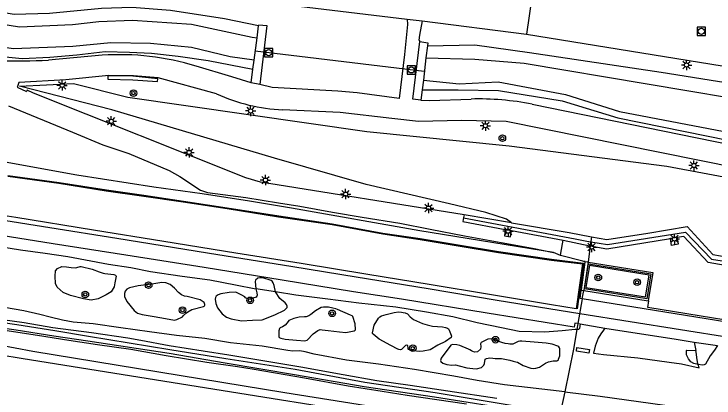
# Model space of a CAD drawing. Extents: x 131000 to 133013, y 393000 to 396501.
# Drawn here: x 132694.2 to 132779, y 394368.1 to 394414.6 of the extents above; entities that cross this region are included whole.
import ezdxf

# ---------------------------------------------------------------- set-up
doc = ezdxf.new("R2010")
doc.units = 0
for name, color, linetype in [('gg-afsc-muur', 7, 'Continuous'), ('gg-knt-BGT kruinlijn', 7, 'Continuous'), ('gg-knt-trap', 7, 'Continuous'), ('gg-knt-verharding', 7, 'Continuous'), ('gg-kntw-beschoeiing', 7, 'Continuous'), ('gg-kntw-bovenkant insteek waterloop', 7, 'Continuous'), ('gg-kntw-waterlijn', 7, 'Continuous'), ('gg-kwrk-duiker nz buis', 7, 'Continuous'), ('gt-symb-boom', 7, 'Continuous'), ('gt-symb-lichtmast', 7, 'Continuous'), ('gt-symb-rioolschacht', 7, 'Continuous'), ('gx-grn-maaiveld', 7, 'Continuous'), ('gx-knt-lijn weginrichtingselement', 7, 'Continuous')]:
    doc.layers.add(name, color=color, linetype=linetype)

# ---------------------------------------------------------------- blocks, each defined once
blk = doc.blocks.new('gt0-BOOM')
at = {"layer": 'gt-symb-boom'}
for radius in [0.4, 0.2]:
    blk.add_circle((0, 0), radius, dxfattribs=at)
blk = doc.blocks.new('gt0-RS')
at = {"layer": 'gt-symb-rioolschacht'}
blk.add_lwpolyline([(-0.5, -0.5), (0.5, -0.5), (0.5, 0.5), (-0.5, 0.5)], close=True, dxfattribs=at)
blk.add_circle((0, 0), 0.375, dxfattribs=at)
blk = doc.blocks.new('gt0-LMAST')
at = {"layer": 'gt-symb-lichtmast'}
for p, q in [((-0.182, 0.173), (-0.447, 0.438)), ((-0.005, 0.246), (-0.005, 0.621)), ((0.172, 0.173), (0.437, 0.438)), ((-0.255, -0.004), (-0.63, -0.004)), ((-0.182, -0.181), (-0.447, -0.446)), ((-0.005, -0.254), (-0.005, -0.629)), ((0.437, -0.446), (0.172, -0.181)), ((0.245, -0.004), (0.62, -0.004))]:
    blk.add_line(p, q, dxfattribs=at)
blk.add_circle((-0.005, -0.004), 0.25, dxfattribs=at)

msp = doc.modelspace()

# ---------------------------------------------------------------- linework, layer by layer
at = {"layer": 'gg-afsc-muur'}
for p, q in [((132723.634, 394411.708), (132723.815, 394413.126)), ((132723.288, 394408.996), (132723.634, 394411.708)), ((132744.29, 394410.734), (132744.085, 394409.266)), ((132744.085, 394409.266), (132743.773, 394406.551)), ((132723.149, 394407.903), (132723.288, 394408.996)), ((132722.929, 394406.251), (132723.149, 394407.903)), ((132743.773, 394406.551), (132743.634, 394405.409)), ((132723.978, 394406.056), (132722.929, 394406.251)), ((132743.634, 394405.409), (132743.482, 394404.166))]:
    msp.add_line(p, q, dxfattribs=at)
for points in [[(132723.815, 394413.126), (132723.84, 394413.28), (132724.806, 394413.177), (132723.978, 394406.056)], [(132743.482, 394404.166), (132742.499, 394404.282), (132743.326, 394411.228)], [(132743.326, 394411.228), (132744.333, 394411.091), (132744.29, 394410.734)], [(132711.586, 394406.404), (132711.63, 394406.749), (132708.62, 394407.043), (132705.586, 394407.083), (132705.574, 394406.705), (132708.6, 394406.611), (132711.586, 394406.404)]]:
    msp.add_lwpolyline(points, dxfattribs=at)
at = {"layer": 'gg-knt-BGT kruinlijn'}
for p, q in [((132725.878, 394380.952), (132723.484, 394381.321)), ((132777.177, 394371.754), (132777.049, 394372.185))]:
    msp.add_line(p, q, dxfattribs=at)
for points in [[(132691.44, 394386.63), (132694.998, 394386.044), (132697.98, 394385.653), (132700.753, 394385.259), (132705.658, 394384.309), (132708.346, 394383.896), (132710.728, 394383.42), (132714.581, 394382.866), (132717.923, 394382.431), (132721.041, 394381.804), (132723.484, 394381.321)], [(132779.366, 394374.463), (132779.018, 394373.908), (132778.5, 394373.223), (132777.911, 394372.213), (132777.843, 394372.158), (132777.748, 394372.121), (132777.582, 394372.103), (132777.049, 394372.185)], [(132764.358, 394373.552), (132765.594, 394373.374), (132769.717, 394372.974), (132773.538, 394372.462), (132775.038, 394372.249), (132777.177, 394371.754)]]:
    msp.add_lwpolyline(points, dxfattribs=at)
at = {"layer": 'gg-knt-trap'}
msp.add_line((132694.595, 394405.723), (132695.734, 394405.208), dxfattribs=at)
at = {"layer": 'gg-knt-verharding'}
for p, q in [((132756.952, 394417.042), (132756.27, 394412.138)), ((132741.823, 394413.956), (132743.612, 394413.758)), ((132743.612, 394413.758), (132756.27, 394412.138)), ((132704.905, 394409.587), (132698.381, 394408.999))]:
    msp.add_line(p, q, dxfattribs=at)
for points in [[(132648.661, 394423.028), (132713.38, 394417.161), (132722.659, 394416.239), (132741.823, 394413.956)], [(132741.823, 394413.956), (132741.838, 394413.306), (132741.481, 394409.673), (132740.848, 394404.333), (132735.748, 394405.044), (132733.41, 394405.219), (132725.484, 394405.67), (132723.978, 394406.056)], [(132743.612, 394413.758), (132743.31, 394412.028), (132743.241, 394411.39), (132743.309, 394411.365), (132743.285, 394411.227), (132743.326, 394411.228)], [(132756.27, 394412.138), (132786.906, 394407.192), (132794.904, 394405.566)], [(132722.929, 394406.251), (132720.599, 394406.968), (132716.253, 394408.273)], [(132718.739, 394404.922), (132711.667, 394406.857), (132708.688, 394407.095), (132705.692, 394407.149), (132700.511, 394406.602), (132694.8, 394406.289), (132694.636, 394405.818), (132694.595, 394405.723)], [(132696.594, 394404.984), (132695.795, 394405.345), (132695.734, 394405.208)], [(132743.482, 394404.166), (132744.519, 394404.09), (132749.553, 394404.284)], [(132756.941, 394403.657), (132796.896, 394395.521), (132802.19, 394394.454), (132805.369, 394393.78), (132808.545, 394393.136), (132826.637, 394389.701), (132831.638, 394389.21), (132834.94, 394388.86), (132835.946, 394388.778), (132836.487, 394388.985), (132836.978, 394389.5), (132837.019, 394389.664)], [(132865.663, 394378.909), (132853.247, 394381.846), (132835.819, 394386.154), (132830.683, 394386.716), (132823.933, 394387.538), (132809.987, 394390.225), (132753.803, 394401.581), (132748.384, 394401.705), (132743.189, 394401.574), (132739.946, 394401.92), (132733.721, 394402.646), (132726.734, 394402.993)]]:
    msp.add_lwpolyline(points, dxfattribs=at)
for centre, radius, start, end in [((132694.565, 394481.693), 72.794, 263.59698, 273.00487), ((132706.97, 394377.758), 31.895, 73.07876, 93.71136), ((132727.584, 394424.047), 21.071, 245.18131, 267.68903), ((132750.489, 394371.472), 32.826, 78.66438, 91.63379)]:
    msp.add_arc(centre, radius, start, end, dxfattribs=at)
at = {"layer": 'gg-kntw-beschoeiing'}
for p, q in [((132693.473, 394395.056), (132699.67, 394394.192)), ((132699.67, 394394.192), (132705.407, 394393.294)), ((132705.407, 394393.294), (132709.928, 394392.639)), ((132709.928, 394392.639), (132714.723, 394391.939)), ((132714.723, 394391.939), (132720.021, 394391.137)), ((132720.021, 394391.137), (132726.262, 394390.144)), ((132689.236, 394390.236), (132698.565, 394388.75)), ((132726.262, 394390.144), (132732.742, 394389.193)), ((132748.627, 394389.898), (132762.153, 394387.372)), ((132698.565, 394388.75), (132706.672, 394387.444)), ((132732.742, 394389.193), (132738.869, 394388.077)), ((132738.869, 394388.077), (132743.398, 394387.404)), ((132766.043, 394386.688), (132775.504, 394388.202)), ((132775.504, 394388.202), (132778.642, 394384.934)), ((132706.672, 394387.444), (132717.624, 394385.685)), ((132743.398, 394387.404), (132748.245, 394386.591)), ((132762.153, 394387.372), (132763.551, 394387.078)), ((132763.551, 394387.078), (132764.041, 394387.001)), ((132748.245, 394386.591), (132752.886, 394385.834)), ((132764.041, 394387.001), (132766.043, 394386.688)), ((132717.624, 394385.685), (132727.953, 394384.041)), ((132752.886, 394385.834), (132759.299, 394384.899)), ((132759.299, 394384.899), (132763.148, 394384.422)), ((132778.642, 394384.934), (132789.553, 394383.159)), ((132727.953, 394384.041), (132735.631, 394382.792)), ((132763.148, 394384.422), (132762.373, 394378.901)), ((132763.274, 394381.316), (132763.752, 394384.361)), ((132763.752, 394384.361), (132771.323, 394383.158)), ((132771.323, 394383.158), (132770.84, 394380.113)), ((132735.631, 394382.792), (132744.365, 394381.356)), ((132744.365, 394381.356), (132752.704, 394379.976)), ((132770.84, 394380.113), (132763.274, 394381.316)), ((132752.704, 394379.976), (132762.698, 394378.325)), ((132762.698, 394378.325), (132785.902, 394374.645))]:
    msp.add_line(p, q, dxfattribs=at)
at = {"layer": 'gg-kntw-bovenkant insteek waterloop'}
for points in [[(132723.815, 394413.126), (132719.715, 394413.976), (132713.159, 394414.981), (132708.496, 394415.379), (132704.825, 394415.254), (132698.515, 394414.625), (132694.218, 394414.498), (132690.884, 394415.064), (132687.302, 394415.998), (132682.597, 394417.438), (132675.946, 394418.599), (132665.433, 394419.602), (132652.496, 394420.783), (132647.256, 394421.303)], [(132646.712, 394415.95), (132650.631, 394415.562), (132661.714, 394414.721), (132663.55, 394413.19), (132664.787, 394412.422), (132666.722, 394411.873), (132670.746, 394411.383), (132675.053, 394411.693), (132679.814, 394411.746), (132684.499, 394411.19), (132687.747, 394410.505), (132692.775, 394409.413), (132695.187, 394409.184), (132698.574, 394409.356), (132701.825, 394409.619), (132705.246, 394410.02), (132708.187, 394409.963), (132710.849, 394409.83), (132714.087, 394409.49), (132717.706, 394408.936), (132723.149, 394407.903)], [(132744.29, 394410.734), (132750.003, 394410.844), (132756.632, 394409.911), (132772.554, 394407.519), (132786.214, 394405.369), (132795.481, 394403.164), (132804.848, 394399.553), (132807.002, 394398.709), (132811.628, 394398.445), (132816.074, 394399.043), (132818.597, 394399.021), (132826.837, 394397.265)], [(132743.634, 394405.409), (132747.974, 394405.388), (132752.884, 394405.3), (132760.583, 394404.053), (132767.304, 394402.009), (132796.922, 394396.019), (132802.227, 394394.791), (132805.35, 394393.943), (132808.556, 394393.261), (132811.696, 394393.148), (132816.665, 394394.045), (132817.892, 394393.956), (132819.097, 394393.356), (132820.807, 394391.844), (132822.66, 394390.908), (132825.637, 394390.546), (132828.74, 394390.858)]]:
    msp.add_lwpolyline(points, dxfattribs=at)
at = {"layer": 'gg-kntw-waterlijn'}
for points in [[(132647.083, 394419.596), (132657.625, 394418.886), (132668.38, 394417.88), (132680.72, 394416.491), (132684.896, 394415.38), (132689.611, 394413.864), (132694.898, 394413.027), (132701.304, 394413.285), (132704.47, 394413.661), (132708.57, 394413.81), (132715.7, 394413.328), (132723.054, 394411.782), (132723.634, 394411.708)], [(132723.288, 394408.996), (132720.383, 394409.41), (132715.705, 394410.511), (132710.761, 394411.02), (132705.924, 394411.08), (132701.323, 394410.632), (132694.154, 394410.35), (132690.46, 394410.901), (132685.852, 394411.888), (132680.391, 394412.766), (132671.967, 394412.486), (132668.079, 394412.71), (132665.74, 394413.247), (132664.61, 394413.858), (132662.257, 394415.595), (132661.021, 394415.883), (132655.182, 394416.204), (132648.205, 394417.076), (132646.84, 394417.214)], [(132744.085, 394409.266), (132750.019, 394409.107), (132755.956, 394408.627), (132785.747, 394403.634), (132795.528, 394401.44), (132804.033, 394398), (132807.253, 394397.086), (132811.252, 394396.827), (132816.245, 394397.671), (132818.216, 394397.558), (132826.171, 394395.909)], [(132743.773, 394406.551), (132748.098, 394406.143), (132752.838, 394406.384), (132760.974, 394404.839), (132767.528, 394402.795), (132797.105, 394397.125), (132802.552, 394395.809), (132805.259, 394394.99), (132808.986, 394394.445), (132811.592, 394394.326), (132817.418, 394395.115), (132818.459, 394395.02), (132819.921, 394394.03), (132821.647, 394392.575), (132823.646, 394391.741), (132825.26, 394391.555), (132828.607, 394392.032)]]:
    msp.add_lwpolyline(points, dxfattribs=at)
at = {"layer": 'gg-kwrk-duiker nz buis'}
msp.add_line((132743.874, 394407.61), (132723.43, 394410.069), dxfattribs=at)
at = {"layer": 'gx-grn-maaiveld'}
for p, q in [((132754.448, 394389.303), (132748.703, 394390.276)), ((132753.686, 394388.516), (132754.443, 394388.377)), ((132754.443, 394388.377), (132760.684, 394387.234)), ((132764.128, 394387.623), (132763.976, 394386.531)), ((132774.491, 394387.541), (132773.68, 394387.41)), ((132763.976, 394386.531), (132763.704, 394384.567)), ((132760.359, 394385.359), (132759.53, 394385.735)), ((132762.893, 394381.178), (132763.19, 394381.131)), ((132763.014, 394380.128), (132763.19, 394381.131)), ((132763.19, 394381.131), (132771.002, 394379.889)), ((132763.014, 394380.128), (132762.488, 394377.129)), ((132762.488, 394377.129), (132762.361, 394376.401)), ((132762.488, 394377.129), (132762.755, 394377.082)), ((132762.755, 394377.082), (132765.734, 394376.556)), ((132776.555, 394374.894), (132776.751, 394373.856)), ((132776.555, 394374.894), (132779.366, 394374.463)), ((132760.882, 394368.873), (132760.425, 394366.655))]:
    msp.add_line(p, q, dxfattribs=at)
for points in [[(132759.53, 394385.735), (132743.345, 394388.343), (132727.828, 394391.069), (132722.707, 394391.925), (132716.995, 394392.806), (132711.129, 394393.627), (132701.828, 394395.095), (132691.346, 394396.98), (132682.841, 394398.326), (132669.853, 394400.376), (132656.286, 394402.602), (132645.251, 394404.325), (132631.457, 394406.511), (132620.451, 394408.233)], [(132754.448, 394389.303), (132753.816, 394389.737), (132751.35, 394390.556), (132746.947, 394391.594), (132736.83, 394393.955), (132725.738, 394397.141), (132706.077, 394402.995), (132694.88, 394405.86), (132701.431, 394406.149), (132707.994, 394404.521), (132736.924, 394400.353), (132754.179, 394398.637), (132773.259, 394396.171), (132811.641, 394389.001), (132857.747, 394378.405), (132863.282, 394376.858), (132864.814, 394376.068)], [(132748.703, 394390.276), (132724.065, 394394.247), (132722.278, 394394.742), (132696.594, 394404.984)], [(132693.566, 394403.468), (132701.287, 394400.292), (132704.97, 394398.765), (132708.129, 394397.684), (132712.994, 394395.648), (132714.308, 394394.925), (132716.795, 394393.264), (132717.649, 394392.985), (132722.278, 394392.39), (132726.245, 394391.729), (132728.836, 394391.312), (132732.755, 394390.609), (132736.381, 394390.005), (132740.915, 394389.289), (132744.6, 394388.566), (132748.734, 394387.752), (132753.184, 394386.945), (132756.991, 394386.261), (132759.53, 394385.735)], [(132762.488, 394377.129), (132762.119, 394377.194), (132762.032, 394376.677), (132751.503, 394378.388), (132741.116, 394380.092), (132735.32, 394380.976), (132726.664, 394382.39), (132717.222, 394383.889), (132707.752, 394385.409), (132698.97, 394386.787), (132693.676, 394387.611), (132680.369, 394389.797), (132669.686, 394391.511), (132657.703, 394393.467), (132643.864, 394395.699), (132630.48, 394397.781), (132626.499, 394398.324)], [(132693.459, 394394.96), (132699.656, 394394.095), (132705.393, 394393.198), (132709.915, 394392.543), (132714.709, 394391.842), (132720.006, 394391.041), (132726.247, 394390.048), (132732.726, 394389.097), (132738.853, 394387.981), (132743.383, 394387.308), (132748.229, 394386.494), (132752.871, 394385.737), (132759.287, 394384.803), (132763.035, 394384.338), (132762.274, 394378.915), (132759.274, 394379.412), (132751.766, 394380.653), (132744.491, 394381.849), (132737.053, 394383.078), (132728.972, 394384.409), (132721.071, 394385.657), (132712.346, 394387.057), (132703.831, 394388.428), (132694.426, 394389.942), (132685.994, 394391.267)], [(132748.703, 394390.276), (132748.636, 394389.94), (132748.539, 394389.459), (132753.686, 394388.516)], [(132754.448, 394389.303), (132761.416, 394388.124), (132764.128, 394387.623)], [(132764.128, 394387.623), (132765.977, 394387.281), (132770.926, 394388.08), (132775.715, 394388.853), (132778.822, 394385.465), (132782.519, 394384.831), (132790.8, 394383.457), (132801.11, 394381.868), (132810.73, 394380.341), (132818.034, 394379.187), (132827.171, 394377.754)], [(132753.686, 394388.516), (132753.579, 394387.73), (132754.335, 394387.603), (132754.443, 394388.377)], [(132760.359, 394385.359), (132760.407, 394385.632), (132760.684, 394387.234)], [(132760.684, 394387.234), (132763.922, 394386.541), (132763.976, 394386.531)], [(132763.976, 394386.531), (132765.965, 394386.164), (132773.68, 394387.41)], [(132774.491, 394387.541), (132774.625, 394386.731), (132773.828, 394386.584), (132773.68, 394387.41)], [(132783.32, 394383.639), (132782.345, 394383.801), (132778.242, 394384.503), (132775.308, 394387.673), (132774.491, 394387.541)], [(132618.451, 394385.666), (132620.086, 394385.063), (132637.473, 394382.147), (132654.441, 394379.447), (132675.334, 394376.151), (132695.096, 394372.953), (132717.538, 394369.35), (132738.227, 394366.033), (132759.688, 394362.613)], [(132763.376, 394384.619), (132763.194, 394384.648), (132763.087, 394384.665), (132760.359, 394385.359)], [(132762.893, 394381.178), (132762.9, 394381.227), (132763.369, 394384.569), (132763.376, 394384.619)], [(132763.704, 394384.567), (132763.373, 394382.172), (132763.19, 394381.131)], [(132763.376, 394384.619), (132763.601, 394384.583), (132763.704, 394384.567)], [(132763.704, 394384.567), (132771.547, 394383.321), (132771.002, 394379.889)], [(132700.162, 394380.873), (132699.46, 394381.514), (132699.226, 394381.986), (132699.188, 394382.843), (132699.253, 394383.506), (132699.465, 394383.798), (132699.989, 394384.024), (132700.576, 394384.002), (132701.133, 394383.904), (132701.66, 394383.883), (132702.118, 394384.009), (132702.243, 394384.027), (132702.345, 394384.027), (132703.677, 394383.696), (132704.541, 394383.395), (132705.021, 394383.225), (132705.23, 394383.19), (132706.3, 394383.046), (132706.515, 394382.974), (132706.56, 394382.919), (132706.581, 394382.867), (132706.44, 394382.055), (132706.347, 394381.579), (132705.986, 394380.966), (132705.373, 394380.619), (132704.404, 394380.105), (132703.546, 394379.963), (132702.621, 394380.104), (132701.07, 394380.504), (132700.162, 394380.873)], [(132763.444, 394381.491), (132770.673, 394380.342), (132771.094, 394382.992), (132763.872, 394384.14), (132763.444, 394381.491)], [(132714.509, 394380.618), (132714.149, 394380.887), (132713.648, 394381.399), (132713.139, 394381.862), (132712.609, 394382.066), (132712.111, 394382.106), (132711.125, 394381.915), (132709.239, 394381.711), (132708.198, 394381.458), (132707.87, 394381.3), (132707.661, 394381.033), (132707.587, 394380.755), (132707.595, 394380.414), (132707.878, 394379.78), (132708.749, 394378.696), (132709.185, 394378.388), (132709.714, 394378.211), (132711.194, 394377.979), (132712.564, 394377.749), (132713.641, 394377.535), (132713.937, 394377.601), (132714.601, 394377.933), (132714.752, 394378.083), (132715.111, 394378.423), (132715.244, 394378.527), (132715.727, 394378.83), (132717.176, 394379.195), (132717.246, 394379.244), (132717.282, 394379.29), (132717.307, 394379.367), (132717.305, 394379.447), (132717.291, 394379.559), (132717.254, 394379.664), (132716.737, 394379.981), (132715.182, 394380.385), (132714.866, 394380.46), (132714.509, 394380.618)], [(132725.878, 394380.952), (132725.725, 394381.739), (132725.608, 394382.055), (132725.472, 394382.243), (132725.331, 394382.332), (132724.337, 394382.652), (132723.98, 394382.679), (132723.733, 394382.611), (132723.468, 394382.37), (132723.397, 394382.207), (132723.484, 394381.321)], [(132781.417, 394381.999), (132781.374, 394381.898), (132781.278, 394381.545), (132780.526, 394377.281), (132763.014, 394380.128)], [(132781.417, 394381.999), (132781.161, 394382.039), (132780.392, 394377.545), (132770.962, 394379.053), (132771.081, 394379.875), (132771.002, 394379.889)], [(132723.484, 394381.321), (132723.614, 394380.855), (132723.644, 394380.576), (132723.619, 394380.452), (132723.52, 394380.335), (132722.739, 394380.062), (132722.648, 394380.065), (132722.467, 394380.101), (132722.231, 394380.257), (132722.162, 394380.351), (132721.806, 394380.57), (132721.551, 394380.685), (132721.075, 394380.937), (132720.255, 394380.888), (132719.268, 394380.73), (132718.938, 394380.609), (132718.706, 394380.426), (132718.615, 394380.273), (132718.566, 394380.072), (132718.665, 394379.54), (132718.845, 394379.012), (132719.415, 394378.288), (132719.922, 394377.889), (132720.498, 394377.716), (132721.771, 394377.471), (132723.069, 394377.536), (132724.256, 394377.579), (132725.799, 394378.199), (132726.953, 394378.765), (132727.295, 394379.067), (132727.302, 394379.138), (132727.302, 394379.217), (132727.223, 394379.427), (132727.063, 394379.618), (132726.385, 394380.149), (132725.878, 394380.952)], [(132763.014, 394380.128), (132762.752, 394380.171), (132762.893, 394381.178)], [(132762.361, 394376.401), (132762.155, 394376.398), (132760.559, 394376.26), (132758.488, 394376.071), (132755.375, 394376.171), (132753.232, 394376.597), (132750.268, 394377.226), (132747.347, 394377.947), (132744.164, 394378.514), (132740.45, 394379.116), (132735.951, 394379.613), (132732.19, 394380.069), (132728.334, 394380.579), (132725.878, 394380.952)], [(132760.882, 394368.873), (132753.611, 394369.715), (132750.282, 394370.234), (132747.47, 394370.784), (132742.687, 394371.587), (132738.342, 394372.197), (132734.487, 394372.702), (132730.553, 394373.444), (132729.468, 394373.707), (132728.817, 394373.817), (132727.96, 394373.787), (132727.357, 394373.882), (132724.242, 394374.38), (132720.438, 394374.789), (132717.335, 394375.337), (132713.905, 394375.683), (132710.602, 394376.119), (132707.142, 394376.623), (132703.816, 394377.091), (132701.392, 394377.281), (132700.084, 394377.55), (132698.611, 394377.916), (132697.356, 394378.217), (132695.426, 394378.687), (132693.068, 394379.062)], [(132734.963, 394378.143), (132733.398, 394378.841), (132733.17, 394378.924), (132732.829, 394379.003), (132732.288, 394379.094), (132731.674, 394379.117), (132731.408, 394379.08), (132730.706, 394378.669), (132730.136, 394378.236), (132729.888, 394378.061), (132729.605, 394377.961), (132729.393, 394377.952), (132728.752, 394377.898), (132728.079, 394377.747), (132727.503, 394377.489), (132727.276, 394377.231), (132727.024, 394376.943), (132726.737, 394376.718), (132726.457, 394376.602), (132726.407, 394376.569), (132726.371, 394376.531), (132726.291, 394376.248), (132726.288, 394375.486), (132726.338, 394375.441), (132726.396, 394375.41), (132726.517, 394375.375), (132727.052, 394375.26), (132728.414, 394375.117), (132729.427, 394375.036), (132729.715, 394375.122), (132730.416, 394375.879), (132731.006, 394376.292), (132731.26, 394376.395), (132731.51, 394376.381), (132732.236, 394376.273), (132733.636, 394376.145), (132734.393, 394376.059), (132735.406, 394376.243), (132735.531, 394376.343), (132735.547, 394376.412), (132735.505, 394377.097), (132735.231, 394377.977), (132735.147, 394378.063), (132734.963, 394378.143)], [(132752.653, 394368.057), (132746.733, 394368.962), (132742.183, 394369.627), (132738.158, 394370.195), (132734.064, 394370.918), (132728.949, 394371.866), (132723.616, 394372.729), (132720.229, 394373.285), (132717.103, 394373.774), (132712.986, 394374.453), (132709.557, 394375.08), (132708, 394375.35), (132703.61, 394376.003), (132698.912, 394376.625), (132695.436, 394377.235), (132691.612, 394377.752)], [(132737.635, 394375.919), (132737.631, 394376.011), (132737.826, 394376.935), (132738.324, 394377.792), (132738.49, 394377.948), (132738.712, 394378.082), (132739.272, 394378.235), (132740.227, 394378.462), (132740.745, 394378.53), (132741.114, 394378.5), (132741.326, 394378.48), (132741.561, 394378.429), (132741.854, 394378.32), (132742.172, 394377.96), (132742.58, 394377.636), (132743.673, 394377.142), (132744.241, 394376.986), (132744.896, 394376.829), (132746.09, 394376.724), (132746.432, 394376.666), (132746.692, 394376.579), (132746.809, 394376.492), (132746.912, 394376.323), (132747.147, 394375.725), (132747.164, 394375.591), (132747.142, 394375.439), (132746.437, 394374.943), (132745.536, 394374.513), (132744.588, 394373.95), (132743.737, 394373.77), (132743.264, 394373.754), (132742.577, 394373.841), (132741.991, 394374.008), (132741.951, 394374.03), (132741.933, 394374.065), (132741.938, 394374.148), (132741.892, 394374.463), (132741.845, 394374.491), (132741.719, 394374.504), (132741.621, 394374.488), (132741.121, 394373.982), (132741.011, 394373.965), (132740.807, 394373.987), (132740.673, 394374.018), (132739.816, 394374.472), (132738.402, 394375.26), (132737.68, 394375.828), (132737.635, 394375.919)], [(132690.247, 394376.979), (132694.463, 394376.359), (132699.053, 394375.629), (132703.161, 394375.048), (132713.003, 394373.556), (132719.793, 394372.392), (132728.163, 394370.97), (132736.617, 394369.506), (132745.137, 394368.275), (132755.798, 394366.579)], [(132755.863, 394366.956), (132745.209, 394368.731), (132736.701, 394370.017), (132728.259, 394371.551), (132719.868, 394372.869), (132713.064, 394373.933), (132703.242, 394375.543), (132699.152, 394376.233), (132694.556, 394376.965), (132690.344, 394377.584)], [(132762.755, 394377.082), (132762.657, 394376.544), (132762.641, 394376.498), (132762.597, 394376.43), (132762.546, 394376.404), (132762.361, 394376.401)], [(132692.572, 394376.416), (132697.058, 394375.728), (132700.851, 394375.105), (132704.345, 394374.599), (132708.361, 394374.014), (132712.624, 394373.264), (132717.58, 394372.456), (132721.274, 394371.936), (132723.281, 394371.6), (132729.377, 394370.544), (132734.664, 394369.593), (132738.772, 394368.969), (132741.825, 394368.463), (132748.974, 394367.412)], [(132762.361, 394376.401), (132761.945, 394374.031), (132760.882, 394368.873)], [(132765.734, 394376.556), (132765.586, 394376.314), (132765.265, 394375.895), (132764.948, 394375.351), (132764.589, 394374.409), (132764.358, 394373.552)], [(132765.734, 394376.556), (132774.364, 394375.231), (132776.555, 394374.894)], [(132760.161, 394374.296), (132760.052, 394374.377), (132759.359, 394374.621), (132758.653, 394374.761), (132757.177, 394374.883), (132755.707, 394374.997), (132755.439, 394375.002), (132755.24, 394374.976), (132754.597, 394374.645), (132754.375, 394374.628), (132754.226, 394374.633), (132754.036, 394374.66), (132753.682, 394374.719), (132752.736, 394375.017), (132752.354, 394375.241), (132752.146, 394375.276), (132751.581, 394375.231), (132750.779, 394374.852), (132750.72, 394374.768), (132750.707, 394374.69), (132750.717, 394374.335), (132750.677, 394374.037), (132750.343, 394373.71), (132749.96, 394373.68), (132749.765, 394373.737), (132749.588, 394373.812), (132749.404, 394373.932), (132749.218, 394374.043), (132748.169, 394374.473), (132747.833, 394374.55), (132747.312, 394374.588), (132747.117, 394374.5), (132745.936, 394372.925), (132745.852, 394372.66), (132745.897, 394372.543), (132746.129, 394372.354), (132746.365, 394372.245), (132746.628, 394372.176), (132747.199, 394372.11), (132747.672, 394372.135), (132748.124, 394372.004), (132749.035, 394371.792), (132749.78, 394371.695), (132750.21, 394371.647), (132750.796, 394371.812), (132751.1, 394372.08), (132751.169, 394372.3), (132751.273, 394372.804), (132751.408, 394372.917), (132751.805, 394373.002), (132752.188, 394372.958), (132752.48, 394372.901), (132753.227, 394372.9), (132754.246, 394372.685), (132754.633, 394372.569), (132754.797, 394372.532), (132754.969, 394372.504), (132755.166, 394372.465), (132755.846, 394372.066), (132756.765, 394371.733), (132757.108, 394371.69), (132757.4, 394371.74), (132757.82, 394371.873), (132758.565, 394372.34), (132758.907, 394372.509), (132759.502, 394372.634), (132759.925, 394372.622), (132760.007, 394372.646), (132760.056, 394372.677), (132760.113, 394372.734), (132760.141, 394372.802), (132760.284, 394373.229), (132760.309, 394374.128), (132760.255, 394374.211), (132760.161, 394374.296)], [(132762.365, 394374.238), (132763.884, 394374.007), (132763.816, 394373.563), (132762.297, 394373.793), (132762.365, 394374.238)], [(132777.049, 394372.185), (132776.51, 394372.305), (132776.151, 394372.499), (132775.849, 394372.845), (132775.638, 394373.36), (132775.614, 394373.861), (132775.655, 394373.894), (132776.751, 394373.856)], [(132777.049, 394372.185), (132777.011, 394372.311), (132776.93, 394372.748), (132776.784, 394373.681), (132776.751, 394373.856)], [(132760.882, 394368.873), (132765.185, 394368.357), (132773.007, 394367.27)]]:
    msp.add_lwpolyline(points, dxfattribs=at)
at = {"layer": 'gx-knt-lijn weginrichtingselement'}
for p, q in [((132673.058, 394378.09), (132696.517, 394373.786)), ((132696.517, 394373.786), (132726.989, 394368.785)), ((132726.989, 394368.785), (132755.804, 394364.243))]:
    msp.add_line(p, q, dxfattribs=at)

# ---------------------------------------------------------------- block references
at = {"layer": 'gt-symb-boom'}
for p in [(132708.683, 394405), (132753.333, 394399.548), (132764.948, 394382.686), (132710.516, 394381.772), (132769.646, 394382.134), (132702.85, 394380.656), (132722.797, 394379.935), (132714.615, 394378.752), (132732.724, 394378.363), (132752.493, 394375.174), (132742.495, 394374.146)]:
    msp.add_blockref('gt0-BOOM', p, dxfattribs=at)
at = {"layer": 'gt-symb-lichtmast'}
for p in [(132775.634, 394408.404), (132700.05, 394405.945), (132722.871, 394402.848), (132706.001, 394401.599), (132751.289, 394401.06), (132715.421, 394397.833), (132776.526, 394396.248), (132724.661, 394394.489), (132734.367, 394392.787), (132744.401, 394391.102), (132754.037, 394388.306), (132774.178, 394387.365), (132764.145, 394386.388)]:
    msp.add_blockref('gt0-LMAST', p, dxfattribs=at)
at = {"layer": 'gt-symb-rioolschacht'}
for p in [(132777.43, 394412.488), (132725.055, 394409.885), (132742.302, 394407.814)]:
    msp.add_blockref('gt0-RS', p, dxfattribs=at)

doc.saveas('drawing.dxf')
